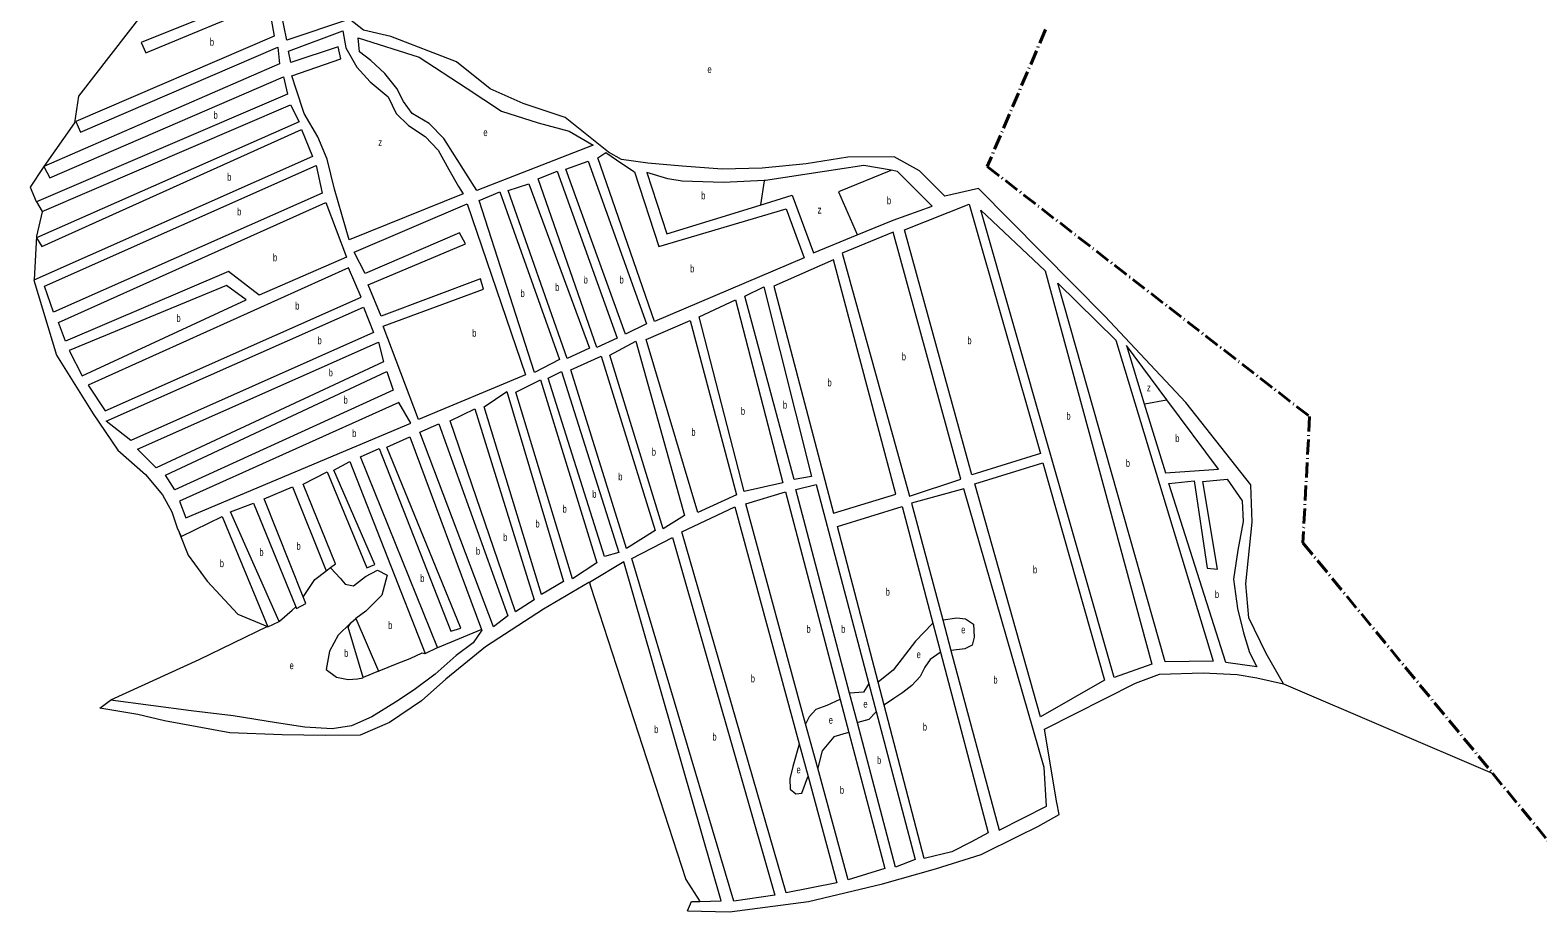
# Model space of a CAD drawing. Extents: x 639657 to 671642, y 222838 to 252123.
# Drawn here: x 640318 to 642334, y 237626 to 238805 of the extents above; entities that cross this region are included whole.
import ezdxf

# ---------------------------------------------------------------- set-up
doc = ezdxf.new("R2010")
doc.units = 0
doc.header["$LTSCALE"] = 4
doc.linetypes.add('DOT_DASHED', pattern=[7.7, 5, -1.2, 0.3, -1.2])
for name, color, linetype, lineweight in [('1', 7, 'Continuous', 13), ('21', 7, 'Continuous', 13), ('4', 7, 'DOT_DASHED', 40)]:
    doc.layers.add(name, color=color, linetype=linetype, lineweight=lineweight)
doc.layers.add('7', color=7, linetype='Continuous')

msp = doc.modelspace()

# ---------------------------------------------------------------- linework, layer by layer
at = {"layer": '1'}
for p, q in [((641783.92, 238383.761), (641807.792, 238305.522)), ((641690.7, 237772.144), (641690.812, 237772.291))]:
    msp.add_line(p, q, dxfattribs=at)
for points in [[(640546.488, 238885.477), (640571.759, 238830.872), (640466.188, 238788.797), (640472.677, 238774.8), (640635.961, 238842.665)], [(640744.834, 238820.067), (640660.956, 238791.827), (640648.876, 238851.071), (640726.499, 238870.745)], [(640635.961, 238842.665), (640644.114, 238797.357), (640378.794, 238683.231), (640385.276, 238668.722), (640649.053, 238782.372), (640651.343, 238760.273), (640336.026, 238622.736)], [(641585.844, 238593.492), (641540.822, 238583.151), (641506.909, 238617.284), (641473.318, 238636.03), (641411.305, 238635.463), (641355.338, 238626.549), (641296.847, 238620.771), (641243.024, 238619.495), (641189.776, 238623.332), (641143.707, 238627.51), (641108.409, 238632.456), (641091.105, 238642.097), (641033.259, 238688.594), (640977.121, 238707.367), (640932.779, 238726.883), (640888.127, 238762.811), (640799.891, 238796.706), (640763.612, 238805.264), (640744.834, 238820.067)], [(640336.026, 238622.736), (640344.04, 238607.678), (640656.763, 238742.713), (640662.114, 238719.516), (640326.223, 238575.807), (640333.75, 238562.811)], [(640333.75, 238562.811), (640666.042, 238705.581), (640677.546, 238682.749), (640326.141, 238527.62), (640333.174, 238516.174), (640680.494, 238672.426), (640695.42, 238636.183), (640322.878, 238470.794)], [(641299.331, 238604.168), (641244.852, 238601.509), (641189.53, 238603.345), (641170.55, 238606.42), (641142.409, 238614.701), (641169.19, 238533.086), (641294.226, 238571.378)], [(641469.173, 238617.91), (641432.689, 238624.186), (641353.624, 238612.236), (641301.255, 238604.261), (641299.331, 238604.168)], [(641524.068, 238569.846), (641477.689, 238616.445), (641469.173, 238617.91)], [(641994.049, 237930.959), (641970.908, 237971.526), (641947.412, 238019.252), (641943.364, 238064.974), (641952.067, 238147.303), (641950.119, 238197.076), (641863.337, 238307.321), (641755.096, 238422.693), (641585.844, 238593.492)], [(641294.226, 238571.378), (641336.882, 238584.441), (641365.141, 238507.38), (641423.966, 238531.43)], [(641423.966, 238531.43), (641471.756, 238550.968), (641524.068, 238569.846)], [(640322.878, 238470.794), (640352.901, 238370.622), (640402.152, 238292.034), (640434.863, 238243.575), (640471.869, 238210.906), (640494.594, 238183.705), (640507.129, 238161.361), (640514.548, 238139.652), (640517.044, 238133.943)], [(641807.792, 238305.522), (641835.995, 238213.091), (641907.175, 238218.059), (641838.027, 238311.021), (641783.92, 238383.761)], [(640862.577, 237979.583), (640759.648, 238234.781), (640784.384, 238245.98), (640880.273, 238001.716), (640893.644, 238005.498), (640794.655, 238247.785), (640825.571, 238261.4), (640921.361, 238003.941)], [(640719.551, 238086.541), (640726.109, 238091.529), (640682.842, 238198.17), (640714.819, 238214.835), (640768.067, 238086.424), (640778.882, 238090.779), (640724.066, 238216.664), (640745.222, 238228.462), (640846.082, 237971.775), (640862.577, 237979.583)], [(640682.964, 238047.548), (640630.84, 238178.395), (640668.447, 238194.413), (640713.694, 238082.086), (640719.551, 238086.541)], [(641354.883, 237877.823), (641274.908, 238171.703), (641327.89, 238187.866), (641400.994, 237910.399), (641412.636, 237866.211)], [(641413.62, 237918.574), (641341.766, 238191.123), (641369.007, 238197.648), (641439.246, 237931.168), (641449.051, 237893.967)], [(640650.852, 238014.381), (640585.53, 238161.024), (640616.42, 238172.588), (640673.132, 238034.196)], [(641328.68, 237651.512), (641189.379, 238134.275), (641260.001, 238167.959), (641346.133, 237851.116), (641358.046, 237807.294)], [(641451.861, 237933.334), (641397.525, 238141.6), (641483.945, 238168.241), (641525.084, 238012.166), (641535.245, 237973.614)], [(640517.044, 238133.943), (640519.532, 238128.255), (640574.696, 238155.131), (640635.394, 238007.574), (640650.852, 238014.381)], [(641213.331, 237640.303), (641241.711, 237640.881), (641111.504, 238094.101), (641065.59, 238066.829)], [(641065.59, 238066.829), (641065.043, 238066.504), (641004.136, 238031.05), (640926.646, 237980.614), (640873.841, 237937.277), (640841.2, 237908.324), (640798.312, 237879.616), (640759.156, 237862.61), (640712.518, 237862.188), (640654.622, 237863.06), (640584.962, 237865.752), (640497.529, 237881.685), (640461.763, 237890.23), (640410.752, 237898.428), (640425.208, 237909.198)], [(640673.132, 238034.196), (640674.127, 238031.767), (640686.51, 238038.648), (640682.964, 238047.548)], [(640763.178, 237939.411), (640743.002, 238007.051), (640746.659, 238012.604), (640753.394, 238018.593)], [(640753.394, 238018.593), (640783.784, 237948.146), (640763.178, 237939.411)], [(640921.361, 238003.941), (640921.795, 238002.774), (640910.316, 237986.131), (640887.56, 237969.245), (640859.579, 237944.282), (640831.131, 237922.919), (640806.332, 237906.595), (640774.829, 237886.842), (640747.525, 237875.192), (640721.853, 237871.192), (640684.98, 237873.099), (640647.133, 237879.131), (640589.338, 237888.203), (640533.055, 237895.189), (640425.208, 237909.198)], [(641535.245, 237973.614), (641598.986, 237731.788), (641575.774, 237719.527), (641550.501, 237706.291), (641513.376, 237697.55)], [(641690.7, 237772.144), (641674.49, 237870.448), (641796.189, 237932.13), (641828.11, 237944.183), (641886.55, 237945.861), (641932.132, 237943.745), (641958.209, 237939.02), (641994.049, 237930.959)], [(641513.376, 237697.55), (641459.894, 237902.545), (641451.861, 237933.334)], [(641474.952, 237685.939), (641423.996, 237879.218), (641413.62, 237918.574)], [(641449.051, 237893.967), (641501.181, 237696.192), (641474.952, 237685.939)], [(641411.638, 237669.269), (641371.013, 237818.551), (641354.883, 237877.823)], [(641412.636, 237866.211), (641460.551, 237684.348), (641411.638, 237669.269)], [(641358.046, 237807.294), (641396.767, 237664.855), (641328.68, 237651.512)], [(641196.964, 237627.597), (641252.805, 237626.261), (641358.541, 237640.137), (641457.737, 237663.909), (641528.7, 237683.743), (641589.404, 237702.797), (641639.932, 237727.733), (641665.199, 237740.458), (641693.921, 237756.416), (641690.812, 237772.291)], [(641196.964, 237627.597), (641202.002, 237640.072), (641213.331, 237640.303)]]:
    msp.add_lwpolyline(points, dxfattribs=at)
for points in [[(640663.299, 238777.092), (640735.929, 238804.388), (640739.749, 238781.74), (640754.802, 238755.748), (640772.499, 238736.356), (640796.337, 238716.306), (640807.335, 238693.999), (640823.533, 238677.719), (640845.897, 238662.83), (640863.612, 238644.976), (640877.641, 238619.008), (640890.682, 238596.14), (640896.71, 238586.255), (640744.266, 238524.795), (640724.602, 238592.423), (640714.85, 238632.643), (640702.409, 238662.674), (640684.345, 238693.865), (640673.473, 238726.422), (640667.541, 238743.994), (640733.418, 238767.025), (640729.516, 238783.01), (640666.225, 238761.968)], [(640756.594, 238795.068), (640837.984, 238769.137), (640901.023, 238728.156), (640948.293, 238696.779), (640997.297, 238681.252), (641038.667, 238670.01), (641070.721, 238651.3), (640915.216, 238590.939), (640870.974, 238660.179), (640851.241, 238680.645), (640828.858, 238693.996), (640817.265, 238709.653), (640808.259, 238727.299), (640792.105, 238747.166), (640773.359, 238764.532), (640758.129, 238776.174)], [(641077.043, 238634.504), (641087.513, 238641.671), (641108.852, 238626.806), (641126.137, 238615.627), (641158.729, 238515.906), (641328.97, 238566.175), (641352.764, 238501.012), (641152.879, 238415.567)], [(640700.356, 238624.474), (640708.139, 238587.177), (640348.999, 238428.132), (640337.127, 238462.764)], [(640997.09, 238606.356), (641022.634, 238616.565), (641102.895, 238393.181), (641075.585, 238381.018)], [(641034.271, 238619.332), (641063.795, 238629.935), (641142.083, 238412.749), (641113.723, 238398.561)], [(640956.922, 238591.033), (640984.503, 238599.534), (641065.839, 238380.226), (641035.942, 238366.074)], [(640712.966, 238574.883), (640740.908, 238501.806), (640623.952, 238450.776), (640582.835, 238482.519), (640364.918, 238389.303), (640355.488, 238414.136)], [(640837.29, 238284.79), (640789.987, 238409.381), (640923.837, 238458.982), (640919.909, 238472.917), (640787.078, 238422.779), (640769.66, 238464.721), (640899.986, 238519.532), (640891.966, 238534.078), (640765.745, 238479.681), (640751.236, 238508.224), (640902.181, 238572.795), (640980.329, 238344.335)], [(640918.183, 238577.287), (640945.941, 238589.179), (641025.677, 238364.782), (640992.156, 238347.641)], [(641486.981, 238538.164), (641573.489, 238572.629), (641668.79, 238239.179), (641577.221, 238210.61)], [(641767.364, 237939.711), (641589.275, 238564.562), (641675.392, 238483.554), (641818.022, 237957.241)], [(641493.702, 238182.16), (641562.289, 238204.815), (641472.073, 238535.069), (641403.57, 238506.974)], [(641391.991, 238159.294), (641475.438, 238184.849), (641392.186, 238498.018), (641312.324, 238463.018)], [(640743.328, 238487.364), (640395.454, 238330.643), (640418.09, 238296.267), (640760.23, 238448.029)], [(640606.825, 238444.809), (640580.552, 238463.605), (640369.889, 238376.88), (640387.409, 238343.139)], [(641273.495, 238449.733), (641298.985, 238461.799), (641362.479, 238208.57), (641339.369, 238204.509)], [(641835.515, 237960.647), (641692.096, 238466.75), (641769.561, 238390.563), (641900.066, 237961.43)], [(640419.219, 238282.175), (640763.651, 238434.618), (640777.072, 238400.975), (640452.446, 238256.484)], [(641212.649, 238421.705), (641260.854, 238444.768), (641324.449, 238199.739), (641272.549, 238188.164)], [(641141.768, 238391.585), (641200.554, 238416.99), (641262.246, 238183.797), (641210.712, 238160.423)], [(641092.812, 238370.826), (641127.96, 238389.505), (641192.725, 238156.239), (641164.321, 238138.463)], [(640461.125, 238245.142), (640783.574, 238388.003), (640790.424, 238361.694), (640486.327, 238219.788)], [(641040.705, 238350.824), (641081.587, 238369.084), (641153.531, 238136.158), (641115.311, 238111.953)], [(640498.628, 238210.318), (640794.877, 238348.772), (640803.282, 238323.963), (640511.076, 238190.488)], [(641010.434, 238339.772), (641028.555, 238348.821), (641104.995, 238106.56), (641085.971, 238101.376)], [(640967.265, 238321.327), (641000.233, 238337.707), (641075.617, 238092.909), (641043.071, 238071.644)], [(640924.868, 238301.546), (640955.454, 238321.861), (641031.237, 238067.825), (641001.815, 238050.587)], [(640517.45, 238175.469), (640525.989, 238153.22), (640826.823, 238279.825), (640810.764, 238307.38)], [(640879.599, 238282.909), (640912.636, 238298.791), (640991.993, 238043.644), (640966.681, 238027.332)], [(640838.825, 238267.679), (640864.221, 238278.931), (640956.366, 238021.94), (640937.227, 238007.531)], [(641668.752, 237887.124), (641581.174, 238198.725), (641672.224, 238226.793), (641754.731, 237936.198)], [(641613.71, 237735.371), (641676.805, 237767.35), (641673.857, 237819.198), (641566.229, 238191.905), (641496.297, 238172.559), (641538.158, 238016.69), (641549.15, 237975.761)], [(641916.953, 237959.488), (641840.48, 238199.186), (641874.342, 238202.477), (641891.862, 238085.687), (641905.682, 238084.331), (641886.119, 238201.683), (641918.444, 238205.011), (641938.582, 238175.821), (641939.778, 238148.109), (641932.644, 238109.831), (641927.04, 238071.004), (641932.195, 238031.919), (641940.506, 237999.424), (641948.38, 237973.09), (641958.392, 237953.883)], [(641258.867, 237640.598), (641122.325, 238098.969), (641176.989, 238126.882), (641313.547, 237648.39)]]:
    msp.add_lwpolyline(points, close=True, dxfattribs=at)
at = {"layer": '21'}
for points in [[(640601.706, 238973.697), (640581.25, 238976.564), (640578.602, 238970.148), (640382.285, 238716.982), (640377.231, 238681.218), (640336.026, 238622.736)], [(640336.026, 238622.736), (640317.754, 238595.49), (640326.008, 238576.307), (640326.223, 238575.807)], [(641469.173, 238617.91), (641468.673, 238617.705), (641398.947, 238589.108), (641423.749, 238531.93), (641423.966, 238531.43)], [(641299.331, 238604.168), (641299.253, 238603.667), (641294.304, 238571.878), (641294.226, 238571.378)], [(640333.75, 238562.811), (640333.636, 238562.311), (640326.166, 238529.67), (640322.906, 238471.294), (640322.878, 238470.794)], [(641807.792, 238305.522), (641808.292, 238305.613), (641837.527, 238310.93), (641838.027, 238311.021)], [(640517.044, 238133.943), (640517.235, 238133.454), (640528.962, 238103.422), (640554.666, 238068.46), (640595.631, 238024.417), (640635.3, 238007.614), (640635.394, 238007.574)], [(640719.551, 238086.541), (640720.01, 238086.041), (640732.535, 238072.407), (640739.1, 238064.561), (640750.345, 238062.241), (640766.385, 238074.674), (640782.373, 238083.006), (640795.105, 238076.55), (640788.11, 238049.547), (640766.84, 238028.524), (640753.394, 238018.593)], [(640682.964, 238047.548), (640683.304, 238048.048), (640698.692, 238070.654), (640713.194, 238081.705), (640713.694, 238082.086)], [(641065.59, 238066.829), (641067.212, 238061.829), (641194.409, 237669.696), (641213.009, 237640.803), (641213.331, 237640.303)], [(640650.852, 238014.381), (640651.352, 238014.826), (640668.132, 238029.749), (640673.132, 238034.196)], [(640635.3, 238007.614), (640543.117, 237963.13), (640425.208, 237909.198)], [(640746.659, 238012.604), (640746.158, 238012.121), (640729.544, 237996.094), (640718.007, 237974.839), (640713.605, 237950.337), (640727.317, 237940.269), (640743.161, 237936.814), (640755.475, 237938.057), (640762.678, 237939.323), (640763.178, 237939.411)], [(641525.084, 238012.166), (641524.593, 238011.666), (641501.712, 237988.389), (641484.003, 237965.231), (641472.024, 237949.625), (641452.361, 237933.738), (641451.861, 237933.334)], [(641538.158, 238016.69), (641538.658, 238016.761), (641556.926, 238019.365), (641568.696, 238018.058), (641579.372, 238011.138), (641580.182, 237993.689), (641577.488, 237982.988), (641567.691, 237978.096), (641549.65, 237975.824), (641549.15, 237975.761)], [(640862.577, 237979.583), (640863.077, 237979.79), (640920.861, 238003.734), (640921.361, 238003.941)], [(640783.784, 237948.146), (640784.284, 237948.352), (640808.507, 237958.32), (640826.014, 237965.078), (640841.99, 237972.386), (640845.582, 237971.85), (640846.082, 237971.775)], [(641535.245, 237973.614), (641534.745, 237973.261), (641521.394, 237963.824), (641514.089, 237953.233), (641507.79, 237941.08), (641496.88, 237929.037), (641484.977, 237919.582), (641472.58, 237911.676), (641460.394, 237902.905), (641459.894, 237902.545)], [(641439.246, 237931.168), (641438.935, 237930.668), (641432.197, 237919.819), (641414.12, 237918.608), (641413.62, 237918.574)], [(641994.049, 237930.959), (642272.894, 237811.913), (642273.394, 237811.7)], [(641400.994, 237910.399), (641400.494, 237910.162), (641383.295, 237902.021), (641368.369, 237896.739), (641359.539, 237887.21), (641355.131, 237878.323), (641354.883, 237877.823)], [(641449.051, 237893.967), (641448.602, 237893.467), (641439.433, 237883.248), (641424.496, 237879.349), (641423.996, 237879.218)], [(641412.636, 237866.211), (641412.136, 237866.064), (641392.516, 237860.276), (641376.913, 237841.681), (641371.141, 237819.051), (641371.013, 237818.551)], [(641346.133, 237851.116), (641345.995, 237850.616), (641337.707, 237820.575), (641333.918, 237804.261), (641334.26, 237790.411), (641341.868, 237784.077), (641349.566, 237784.918), (641357.857, 237806.794), (641358.046, 237807.294)]]:
    msp.add_lwpolyline(points, dxfattribs=at)
at = {"layer": '4'}
msp.add_lwpolyline([(641675.721, 238806.097), (641597.7, 238622.9), (642028.88, 238288.62), (642019.8, 238119.69), (642273.394, 237811.7), (642347.151, 237722.122), (642354.838, 237712.786)], dxfattribs=at)

# ---------------------------------------------------------------- texts
at = {"layer": '7'}
for s, width, p in [('b', 0.75, (640558.076, 238784.453)), ('e', 0.75, (641223.522, 238748.019)), ('b', 0.75, (640563.042, 238686.742)), ('e', 0.75, (640923.907, 238663.557)), ('z', 0.8, (640783.201, 238650.308)), ('b', 0.75, (640581.251, 238603.936)), ('b', 0.75, (641215.244, 238579.094)), ('b', 0.75, (641463.545, 238572.47)), ('b', 0.75, (640594.494, 238557.565)), ('z', 0.8, (641370.846, 238560.049)), ('b', 0.75, (640642.498, 238496.288)), ('b', 0.75, (641200.346, 238481.383)), ('b', 0.75, (641057.988, 238466.478)), ('b', 0.75, (641105.992, 238466.478)), ('b', 0.75, (640973.566, 238448.26)), ('b', 0.75, (641019.915, 238456.541)), ('b', 0.75, (640672.295, 238431.699)), ('b', 0.75, (640513.382, 238415.138)), ('b', 0.75, (640702.091, 238385.328)), ('b', 0.75, (640909.007, 238395.265)), ('b', 0.75, (641571.142, 238385.328)), ('b', 0.75, (641483.409, 238363.798)), ('b', 0.75, (640716.989, 238342.269)), ('b', 0.75, (641384.089, 238329.02)), ('z', 0.8, (641811.165, 238322.395)), ('b', 0.75, (640736.853, 238305.834)), ('b', 0.75, (641324.497, 238299.209)), ('b', 0.75, (641268.215, 238290.929)), ('b', 0.75, (641703.568, 238284.304)), ('b', 0.75, (640748.44, 238261.119)), ('b', 0.75, (641202.002, 238262.775)), ('b', 0.75, (641849.238, 238254.494)), ('b', 0.75, (641149.031, 238236.277)), ('b', 0.75, (641783.024, 238221.372)), ('b', 0.75, (641104.337, 238203.154)), ('b', 0.75, (641069.575, 238179.968)), ('b', 0.75, (641029.847, 238160.095)), ('b', 0.75, (640993.43, 238140.222)), ('b', 0.75, (640950.391, 238122.004)), ('b', 0.75, (640624.29, 238102.131)), ('b', 0.75, (640673.95, 238110.411)), ('b', 0.75, (640913.973, 238103.787)), ('b', 0.75, (640571.319, 238087.226)), ('b', 0.75, (641658.874, 238078.945)), ('b', 0.75, (640839.483, 238067.352)), ('b', 0.75, (641461.889, 238049.135)), ('b', 0.75, (641902.209, 238045.823)), ('b', 0.75, (640796.445, 238004.419)), ('b', 0.75, (641355.948, 237999.451)), ('b', 0.75, (641402.297, 237999.451)), ('e', 0.75, (641562.865, 237998.623)), ('b', 0.75, (640737.589, 237967.314)), ('e', 0.75, (641503.273, 237965.501)), ('e', 0.75, (640664.754, 237950.752)), ('b', 0.75, (641281.458, 237933.206)), ('b', 0.75, (641605.904, 237931.55)), ('e', 0.75, (641432.093, 237899.256)), ('e', 0.75, (641385.744, 237877.726)), ('b', 0.75, (641152.342, 237865.305)), ('b', 0.75, (641230.142, 237855.368)), ('b', 0.75, (641511.549, 237868.617)), ('b', 0.75, (641450.302, 237823.902)), ('e', 0.75, (641342.705, 237811.481)), ('b', 0.75, (641400.642, 237784.155))]:
    msp.add_text(s, height=10, dxfattribs=dict(at, width=width)).set_placement(p)

doc.saveas('drawing.dxf')
